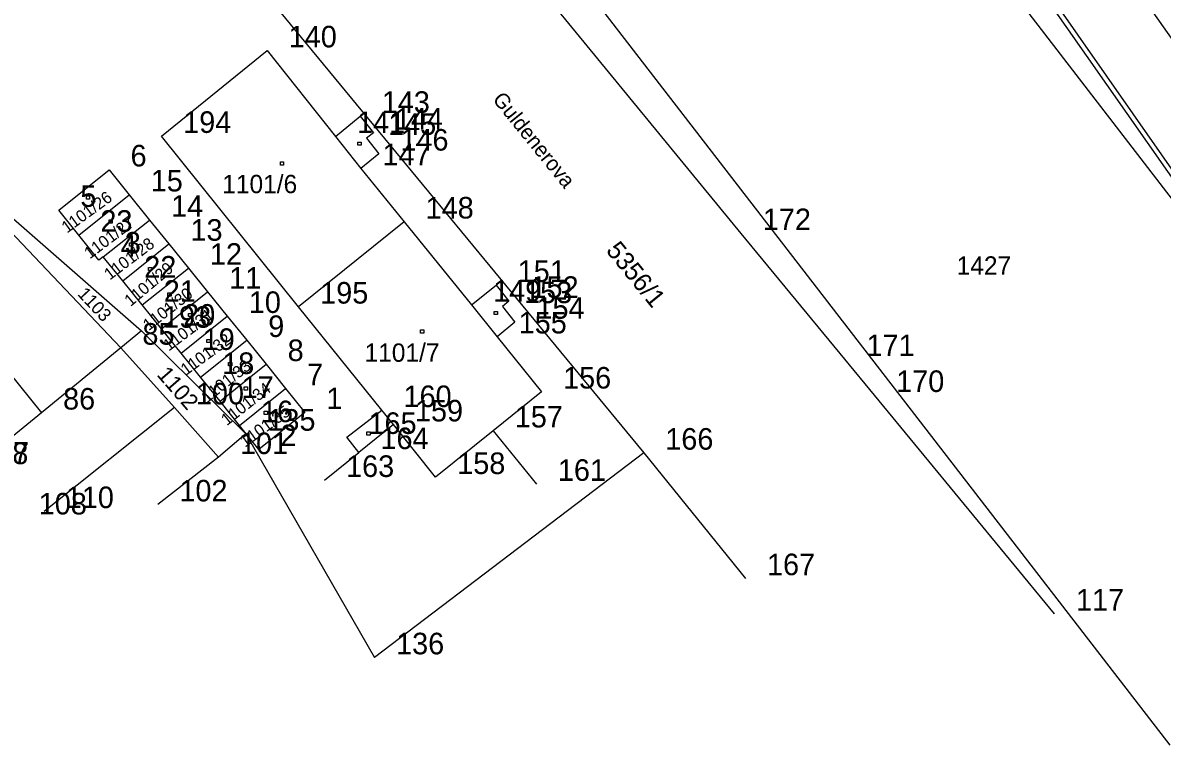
# Model space of a CAD drawing. Extents: x -822293 to -820259, y -1071573 to -1068794.
# Drawn here: x -821489.7 to -821384, y -1070489.8 to -1070422.7 of the extents above; entities that cross this region are included whole.
import ezdxf

# ---------------------------------------------------------------- set-up
doc = ezdxf.new("R2010")
doc.units = 0
for name, color, linetype in [('Vrstva 11', 7, 'Continuous'), ('Vrstva 15', 7, 'Continuous'), ('Vrstva 2', 7, 'Continuous'), ('Vrstva 3', 7, 'Continuous'), ('Vrstva 5', 7, 'Continuous'), ('Vrstva 6', 7, 'Continuous'), ('Vrstva 8', 7, 'Continuous'), ('Vrstva 9', 7, 'Continuous')]:
    doc.layers.add(name, color=color, linetype=linetype)

# ---------------------------------------------------------------- blocks, each defined once
blk = doc.blocks.new('Z402')
at = {"layer": 'Vrstva 2'}
for p, q in [((-10, 10), (20, 10)), ((-10, -20), (-10, 10)), ((20, 10), (20, -20)), ((20, -20), (-10, -20))]:
    blk.add_line(p, q, dxfattribs=at)

msp = doc.modelspace()

# ---------------------------------------------------------------- linework, layer by layer
at = {"layer": 'Vrstva 2'}
for p, q in [((-821490.46, -1070391.91), (-821432.14, -1070462.64)), ((-821411, -1070396.5), (-821370.95, -1070453.85)), ((-821411.13, -1070397.16), (-821371.27, -1070454.09)), ((-821398.1, -1070403.01), (-821365.91, -1070448.78)), ((-821423.09, -1070442.28), (-821442.85, -1070418.23)), ((-821476.86, -1070433.26), (-821467.07, -1070425.33)), ((-821467.07, -1070425.33), (-821460.73, -1070433.28)), ((-821460.73, -1070433.28), (-821458.44, -1070431.4)), ((-821458.44, -1070431.4), (-821457.22, -1070432.95)), ((-821499.06, -1070433.53), (-821480.64, -1070452.9)), ((-821499.06, -1070433.53), (-821478.73, -1070451.33)), ((-821464.15, -1070449.09), (-821476.86, -1070433.26)), ((-821457.22, -1070432.95), (-821457.85, -1070433.45)), ((-821457.85, -1070433.45), (-821456.71, -1070434.9)), ((-821456.71, -1070434.9), (-821458.37, -1070436.27)), ((-821486.4, -1070440.12), (-821481.74, -1070436.37)), ((-821481.74, -1070436.37), (-821479.87, -1070438.69)), ((-821458.37, -1070436.27), (-821454.37, -1070441.2)), ((-821504.78, -1070438.23), (-821488, -1070458.92)), ((-821484.54, -1070442.43), (-821479.87, -1070438.69)), ((-821479.87, -1070438.69), (-821477.98, -1070441.04)), ((-821484.54, -1070442.43), (-821486.4, -1070440.12)), ((-821482.27, -1070444.45), (-821477.98, -1070441.04)), ((-821477.98, -1070441.04), (-821476.18, -1070443.26)), ((-821454.37, -1070441.2), (-821464.15, -1070449.09)), ((-821454.37, -1070441.2), (-821448.11, -1070448.91)), ((-821413.47, -1070453.96), (-821423.09, -1070442.28)), ((-821482.67, -1070444.75), (-821484.54, -1070442.43)), ((-821480.47, -1070446.68), (-821476.18, -1070443.26)), ((-821476.18, -1070443.26), (-821474.38, -1070445.49)), ((-821482.27, -1070444.45), (-821482.67, -1070444.75)), ((-821480.47, -1070446.68), (-821482.27, -1070444.45)), ((-821478.66, -1070448.92), (-821474.38, -1070445.49)), ((-821474.38, -1070445.49), (-821472.59, -1070447.71)), ((-821478.66, -1070448.92), (-821480.47, -1070446.68)), ((-821448.11, -1070448.91), (-821445.83, -1070447.08)), ((-821445.83, -1070447.08), (-821444.64, -1070448.56)), ((-821476.86, -1070451.14), (-821472.59, -1070447.71)), ((-821472.59, -1070447.71), (-821470.77, -1070449.96)), ((-821444.64, -1070448.56), (-821445.24, -1070449.05)), ((-821476.86, -1070451.14), (-821478.66, -1070448.92)), ((-821456.42, -1070458.69), (-821464.15, -1070449.09)), ((-821445.24, -1070449.05), (-821444.09, -1070450.5)), ((-821475.05, -1070453.39), (-821470.77, -1070449.96)), ((-821470.77, -1070449.96), (-821468.97, -1070452.19)), ((-821444.09, -1070450.5), (-821445.74, -1070451.86)), ((-821478.73, -1070451.33), (-821480.64, -1070452.9)), ((-821478.73, -1070451.33), (-821469.05, -1070460.88)), ((-821475.05, -1070453.39), (-821476.86, -1070451.14)), ((-821445.74, -1070451.86), (-821441.62, -1070456.97)), ((-821480.64, -1070452.9), (-821488, -1070458.92)), ((-821480.64, -1070452.9), (-821475.68, -1070458.44)), ((-821473.24, -1070455.62), (-821468.97, -1070452.19)), ((-821468.97, -1070452.19), (-821467.17, -1070454.42)), ((-821473.24, -1070455.62), (-821475.05, -1070453.39)), ((-821410.72, -1070457.29), (-821413.47, -1070453.96)), ((-821471.44, -1070457.85), (-821467.17, -1070454.42)), ((-821467.17, -1070454.42), (-821465.37, -1070456.66)), ((-821471.44, -1070457.85), (-821473.24, -1070455.62)), ((-821469.64, -1070460.09), (-821465.37, -1070456.66)), ((-821465.37, -1070456.66), (-821463.58, -1070458.88)), ((-821441.62, -1070456.97), (-821446.1, -1070460.58)), ((-821469.64, -1070460.09), (-821471.44, -1070457.85)), ((-821394.04, -1070477.56), (-821410.72, -1070457.29)), ((-821488, -1070458.92), (-821494.12, -1070463.92)), ((-821475.68, -1070458.44), (-821471.59, -1070463.05)), ((-821463.58, -1070458.88), (-821467.84, -1070462.31)), ((-821459.67, -1070461.18), (-821456.42, -1070458.69)), ((-821455.36, -1070460.02), (-821456.42, -1070458.69)), ((-821467.84, -1070462.31), (-821469.64, -1070460.09)), ((-821451.44, -1070464.9), (-821455.36, -1070460.02)), ((-821469.05, -1070460.88), (-821471.59, -1070463.05)), ((-821469.05, -1070460.88), (-821457.11, -1070481.62)), ((-821458.56, -1070462.59), (-821459.67, -1070461.18)), ((-821446.1, -1070460.58), (-821451.44, -1070464.9)), ((-821446.1, -1070460.58), (-821442.1, -1070465.53)), ((-821471.59, -1070463.05), (-821477.21, -1070467.44)), ((-821461.75, -1070465.17), (-821458.56, -1070462.59)), ((-821432.14, -1070462.64), (-821422.7, -1070474.28))]:
    msp.add_line(p, q, dxfattribs=at)
at = {"layer": 'Vrstva 3'}
for p, q in [((-821413.65, -1070399.47), (-821357.67, -1070472.25)), ((-821438.38, -1070418.46), (-821383.35, -1070489.75)), ((-821460.73, -1070433.28), (-821458.37, -1070436.27)), ((-821448.11, -1070448.91), (-821445.74, -1070451.86)), ((-821475.68, -1070458.44), (-821487.75, -1070468.06)), ((-821455.36, -1070460.02), (-821458.56, -1070462.59)), ((-821432.14, -1070462.64), (-821457.11, -1070481.62))]:
    msp.add_line(p, q, dxfattribs=at)
at = {"layer": 'Vrstva 8'}
for p, q in [((-821467.07, -1070425.33), (-821467.07, -1070425.33)), ((-821458.44, -1070431.4), (-821458.44, -1070431.4)), ((-821476.86, -1070433.26), (-821476.86, -1070433.26)), ((-821460.73, -1070433.28), (-821460.73, -1070433.28)), ((-821457.85, -1070433.45), (-821457.85, -1070433.45)), ((-821457.22, -1070432.95), (-821457.22, -1070432.95)), ((-821456.71, -1070434.9), (-821456.71, -1070434.9)), ((-821481.74, -1070436.37), (-821481.74, -1070436.37)), ((-821458.37, -1070436.27), (-821458.37, -1070436.27)), ((-821479.87, -1070438.69), (-821479.87, -1070438.69)), ((-821486.4, -1070440.12), (-821486.4, -1070440.12)), ((-821477.98, -1070441.04), (-821477.98, -1070441.04)), ((-821454.37, -1070441.2), (-821454.37, -1070441.2)), ((-821423.09, -1070442.28), (-821423.09, -1070442.28)), ((-821484.54, -1070442.43), (-821484.54, -1070442.43)), ((-821476.18, -1070443.26), (-821476.18, -1070443.26)), ((-821482.27, -1070444.45), (-821482.27, -1070444.45)), ((-821482.67, -1070444.75), (-821482.67, -1070444.75)), ((-821474.38, -1070445.49), (-821474.38, -1070445.49)), ((-821480.47, -1070446.68), (-821480.47, -1070446.68)), ((-821445.83, -1070447.08), (-821445.83, -1070447.08)), ((-821472.59, -1070447.71), (-821472.59, -1070447.71)), ((-821444.64, -1070448.56), (-821444.64, -1070448.56)), ((-821478.66, -1070448.92), (-821478.66, -1070448.92)), ((-821464.15, -1070449.09), (-821464.15, -1070449.09)), ((-821448.11, -1070448.91), (-821448.11, -1070448.91)), ((-821445.24, -1070449.05), (-821445.24, -1070449.05)), ((-821470.77, -1070449.96), (-821470.77, -1070449.96)), ((-821444.09, -1070450.5), (-821444.09, -1070450.5)), ((-821478.73, -1070451.33), (-821478.73, -1070451.33)), ((-821476.86, -1070451.14), (-821476.86, -1070451.14)), ((-821445.74, -1070451.86), (-821445.74, -1070451.86)), ((-821480.64, -1070452.9), (-821480.64, -1070452.9)), ((-821468.97, -1070452.19), (-821468.97, -1070452.19)), ((-821475.05, -1070453.39), (-821475.05, -1070453.39)), ((-821413.47, -1070453.96), (-821413.47, -1070453.96)), ((-821467.17, -1070454.42), (-821467.17, -1070454.42)), ((-821473.24, -1070455.62), (-821473.24, -1070455.62)), ((-821465.37, -1070456.66), (-821465.37, -1070456.66)), ((-821441.62, -1070456.97), (-821441.62, -1070456.97)), ((-821471.44, -1070457.85), (-821471.44, -1070457.85)), ((-821410.72, -1070457.29), (-821410.72, -1070457.29)), ((-821488, -1070458.92), (-821488, -1070458.92)), ((-821475.68, -1070458.44), (-821475.68, -1070458.44)), ((-821463.58, -1070458.88), (-821463.58, -1070458.88)), ((-821456.42, -1070458.69), (-821456.42, -1070458.69)), ((-821469.64, -1070460.09), (-821469.64, -1070460.09)), ((-821455.36, -1070460.02), (-821455.36, -1070460.02)), ((-821469.05, -1070460.88), (-821469.05, -1070460.88)), ((-821459.67, -1070461.18), (-821459.67, -1070461.18)), ((-821446.1, -1070460.58), (-821446.1, -1070460.58)), ((-821467.84, -1070462.31), (-821467.84, -1070462.31)), ((-821471.59, -1070463.05), (-821471.59, -1070463.05)), ((-821458.56, -1070462.59), (-821458.56, -1070462.59)), ((-821432.14, -1070462.64), (-821432.14, -1070462.64)), ((-821461.75, -1070465.17), (-821461.75, -1070465.17)), ((-821451.44, -1070464.9), (-821451.44, -1070464.9)), ((-821442.1, -1070465.53), (-821442.1, -1070465.53)), ((-821477.21, -1070467.44), (-821477.21, -1070467.44)), ((-821487.75, -1070468.06), (-821487.75, -1070468.06)), ((-821422.7, -1070474.28), (-821422.7, -1070474.28)), ((-821394.04, -1070477.56), (-821394.04, -1070477.56)), ((-821457.11, -1070481.62), (-821457.11, -1070481.62))]:
    msp.add_line(p, q, dxfattribs=at)

# ---------------------------------------------------------------- block references
at = {"layer": 'Vrstva 11', "xscale": 0.01, "yscale": 0.01}
for p in [(-821458.55, -1070433.91), (-821465.74, -1070435.75), (-821483.74, -1070438.91), (-821481.64, -1070441.12), (-821479.73, -1070443.27), (-821477.98, -1070445.53), (-821476.17, -1070447.89), (-821474.27, -1070449.8), (-821445.9, -1070449.61), (-821452.74, -1070451.33), (-821472.56, -1070452.21), (-821470.55, -1070454.36), (-821469.1, -1070456.62), (-821467.24, -1070458.88), (-821457.72, -1070460.79)]:
    msp.add_blockref('Z402', p, dxfattribs=at)

# ---------------------------------------------------------------- texts
at = {"layer": 'Vrstva 15'}
msp.add_text('Guldenerova', height=1.4, rotation=309, dxfattribs=at).set_placement((-821446.225, -1070429.876))
at = {"layer": 'Vrstva 5'}
for s, height, rotation, p in [('5356/1', 1.7, 309, (-821435.703, -1070443.897)), ('1103', 1.2, 313, (-821484.726, -1070447.958)), ('1102', 1.499, 311, (-821477.372, -1070455.423))]:
    msp.add_text(s, height=height, rotation=rotation, dxfattribs=at).set_placement(p)
msp.add_text('1427', height=1.7, dxfattribs=at).set_placement((-821403.11, -1070446.11))
at = {"layer": 'Vrstva 6'}
for s, p in [('1101/6', (-821471.236, -1070438.55)), ('1101/7', (-821458.036, -1070454.19))]:
    msp.add_text(s, height=1.7, dxfattribs=at).set_placement(p)
for s, rotation, p in [('1101/26', 36, (-821485.64, -1070442.303)), ('1101/27', 37, (-821483.521, -1070444.699)), ('1101/28', 37, (-821481.671, -1070446.659)), ('1101/29', 40, (-821479.743, -1070449.117)), ('1101/30', 38, (-821478.057, -1070451.356)), ('1101/31', 37, (-821476.192, -1070453.246)), ('1101/32', 36, (-821474.589, -1070455.488)), ('1101/33', 38, (-821472.653, -1070458.049)), ('1101/34', 38, (-821470.803, -1070460.159)), ('1101/35', 36, (-821469.12, -1070462.169))]:
    msp.add_text(s, height=1.1, rotation=rotation, dxfattribs=at).set_placement(p)
at = {"layer": 'Vrstva 9'}
for s, p in [('140', (-821465.07, -1070425.03)), ('143', (-821456.44, -1070431.1)), ('144', (-821455.22, -1070432.65)), ('194', (-821474.86, -1070432.96)), ('141', (-821458.73, -1070432.98)), ('145', (-821455.85, -1070433.15)), ('146', (-821454.71, -1070434.6)), ('6', (-821479.74, -1070436.07)), ('147', (-821456.37, -1070435.97)), ('15', (-821477.87, -1070438.39)), ('5', (-821484.4, -1070439.82)), ('14', (-821475.98, -1070440.74)), ('148', (-821452.37, -1070440.9)), ('23', (-821482.54, -1070442.13)), ('172', (-821421.09, -1070441.98)), ('13', (-821474.18, -1070442.96)), ('3', (-821480.27, -1070444.15)), ('4', (-821480.67, -1070444.45)), ('12', (-821472.38, -1070445.19)), ('22', (-821478.47, -1070446.38)), ('11', (-821470.59, -1070447.41)), ('151', (-821443.83, -1070446.78)), ('21', (-821476.66, -1070448.62)), ('149', (-821446.11, -1070448.61)), ('152', (-821442.64, -1070448.26)), ('10', (-821468.77, -1070449.66)), ('195', (-821462.15, -1070448.79)), ('153', (-821443.24, -1070448.75)), ('154', (-821442.09, -1070450.2)), ('193', (-821476.73, -1070451.03)), ('20', (-821474.86, -1070450.84)), ('155', (-821443.74, -1070451.56)), ('85', (-821478.64, -1070452.6)), ('9', (-821466.97, -1070451.89)), ('19', (-821473.05, -1070453.09)), ('171', (-821411.47, -1070453.66)), ('8', (-821465.17, -1070454.12)), ('18', (-821471.24, -1070455.32)), ('7', (-821463.37, -1070456.36)), ('156', (-821439.62, -1070456.67)), ('170', (-821408.72, -1070456.99)), ('100', (-821473.68, -1070458.14)), ('17', (-821469.44, -1070457.55)), ('86', (-821486, -1070458.62)), ('1', (-821461.58, -1070458.58)), ('160', (-821454.42, -1070458.39)), ('16', (-821467.64, -1070459.79)), ('159', (-821453.36, -1070459.72)), ('135', (-821467.05, -1070460.58)), ('165', (-821457.67, -1070460.88)), ('157', (-821444.1, -1070460.28)), ('2', (-821465.84, -1070462.01)), ('164', (-821456.56, -1070462.29)), ('166', (-821430.14, -1070462.34)), ('101', (-821469.59, -1070462.75)), ('88', (-821492.2, -1070463.68)), ('87', (-821492.12, -1070463.62)), ('163', (-821459.75, -1070464.87)), ('158', (-821449.44, -1070464.6)), ('161', (-821440.1, -1070465.23)), ('102', (-821475.21, -1070467.14)), ('108', (-821488.26, -1070468.35)), ('110', (-821485.75, -1070467.76)), ('167', (-821420.7, -1070473.98)), ('117', (-821392.04, -1070477.26)), ('136', (-821455.11, -1070481.32))]:
    msp.add_text(s, height=2, dxfattribs=at).set_placement(p)

doc.saveas('drawing.dxf')
